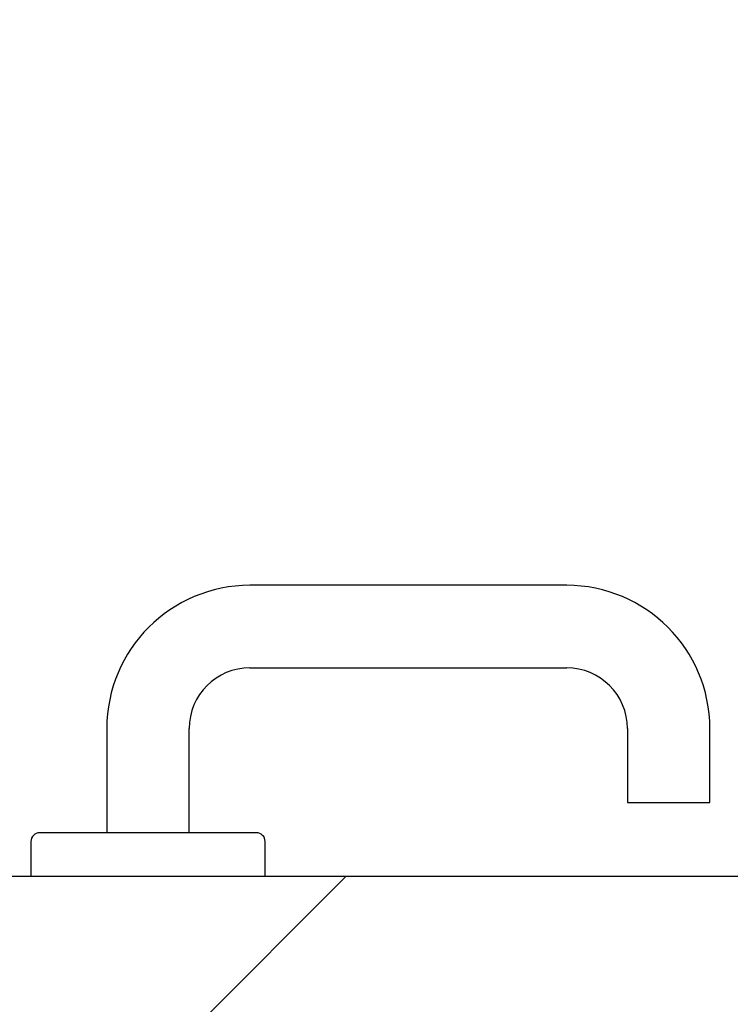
# Model space of a CAD drawing. Header units: millimetres. Extents: x -8500 to 4200, y 0 to 5940.
# Tile 273 of 290: x 380 to 544, y 2581 to 2808. Entities that reach past the tile are written whole.
import ezdxf

# ---------------------------------------------------------------- set-up
doc = ezdxf.new("R2010")
doc.units = ezdxf.units.MM
doc.layers.get('Defpoints').update_dxf_attribs({"color": 250})
doc.layers.add('1', color=250, linetype='Continuous')
doc.layers.add('152', color=250, linetype='Continuous')
doc.styles.add('Times New Roman', font='times.ttf')
doc.dimstyles.get("Standard").update_dxf_attribs({"dimtxt": 0.18, "dimasz": 0.18, "dimexe": 0.18, "dimexo": 0.0625, "dimgap": 0.09, "dimtad": 0, "dimtih": 1, "dimtoh": 1, "dimdec": 4, "dimzin": 0, "dimdsep": 46, "dimtxsty": 'Standard', "dimcen": 0.09, "dimadec": 0, "dimazin": 0, "dimtfac": 1, "dimtdec": 4, "dimtofl": 0, "dimtmove": 0, "dimatfit": 3, "dimfxl": 1, "dimtolj": 1, "dimtzin": 0, "dimarcsym": 0})

# ---------------------------------------------------------------- blocks, each defined once
blk = doc.blocks.new('_U0')
at = {"layer": '1', "linetype": 'Continuous', "lineweight": 13, "transparency": 16777216}
for p, q in [((1339.86, 2578.86), (1339.86, 2259.72)), ((295.86, 2576.54), (295.86, 2259.72))]:
    blk.add_line(p, q, dxfattribs=at)
at = {"layer": '1', "color": 0, "linetype": 'Continuous', "lineweight": 13, "transparency": 16777216}
blk.add_line((345.86, 2284.72), (1289.86, 2284.72), dxfattribs=at)
at = {"layer": '1', "color": 0, "linetype": 'Continuous', "lineweight": 70, "transparency": 16777216}
for points in [[(345.86, 2293.06), (345.86, 2276.39), (295.86, 2284.72)], [(1289.86, 2293.06), (1289.86, 2276.39), (1339.86, 2284.72)]]:
    blk.add_solid(points, dxfattribs=at)
at = {"layer": 'Defpoints', "color": 0, "linetype": 'Continuous', "lineweight": 70, "transparency": 16777216}
for p in [(1339.86, 2590.86), (295.86, 2588.54), (1339.86, 2284.72)]:
    blk.add_point(p, dxfattribs=at)
at = {"layer": '1', "linetype": 'Continuous', "lineweight": -3, "transparency": 16777216, "insert": (779.02, 2345.62), "char_height": 40, "attachment_point": 1, "style": 'Times New Roman'}
blk.add_mtext('\\A1;Sz1', dxfattribs=at)
blk = doc.blocks.new('*D19')
at = {"layer": '1', "linetype": 'Continuous', "lineweight": 13, "transparency": 16777216}
for p, q in [((292.56, 2805.69), (292.56, 2926.27)), ((1343.16, 2808.38), (1343.16, 2926.27))]:
    blk.add_line(p, q, dxfattribs=at)
at = {"layer": '1', "color": 0, "linetype": 'Continuous', "lineweight": 13, "transparency": 16777216}
blk.add_line((342.56, 2901.27), (1293.16, 2901.27), dxfattribs=at)
at = {"layer": '1', "color": 0, "linetype": 'Continuous', "lineweight": 70, "transparency": 16777216}
for points in [[(342.56, 2909.6), (342.56, 2892.94), (292.56, 2901.27)], [(1293.16, 2909.6), (1293.16, 2892.94), (1343.16, 2901.27)]]:
    blk.add_solid(points, dxfattribs=at)
at = {"layer": 'Defpoints', "color": 0, "linetype": 'Continuous', "lineweight": 70, "transparency": 16777216}
for p in [(1343.16, 2901.27), (1343.16, 2796.38), (292.56, 2793.69)]:
    blk.add_point(p, dxfattribs=at)
at = {"layer": '1', "linetype": 'Continuous', "lineweight": -3, "transparency": 16777216, "insert": (776.64, 2962.16), "char_height": 40, "attachment_point": 1, "style": 'Times New Roman'}
blk.add_mtext('\\A1;Sz2', dxfattribs=at)

msp = doc.modelspace()

# ---------------------------------------------------------------- hatches: boundary and pattern name
at = {"layer": '152', "linetype": 'Continuous', "lineweight": -3}
h = msp.add_hatch(dxfattribs=at)
h.set_pattern_fill('ANSI31', color=256, scale=30, angle=-2e-14, style=0)
h.paths.add_polyline_path([(1278.86, 2601.82), (1278.86, 2591.41), (1280.86, 2591.41), (1280.86, 2580.82), (1293.86, 2580.82), (1293.86, 2567.32), (341.86, 2567.32), (341.86, 2580.82), (354.86, 2580.82), (354.86, 2591.41), (356.86, 2591.41), (356.86, 2601.82), (354.86, 2601.82), (354.86, 2610.82), (1280.86, 2610.82), (1280.86, 2601.82)], flags=0)

# ---------------------------------------------------------------- linework, layer by layer
for p, q in [((506.36, 2677.82), (433.36, 2677.82)), ((433.36, 2658.82), (506.36, 2658.82)), ((400.36, 2644.82), (400.36, 2620.82)), ((419.36, 2620.82), (419.36, 2644.82)), ((520.36, 2644.82), (520.36, 2627.82)), ((539.36, 2627.82), (539.36, 2644.82)), ((520.36, 2627.82), (539.36, 2627.82)), ((409.86, 2620.82), (384.86, 2620.82)), ((434.86, 2620.82), (409.86, 2620.82)), ((382.86, 2618.82), (382.86, 2610.82)), ((436.86, 2610.82), (436.86, 2618.82)), ((354.86, 2610.82), (1280.86, 2610.82))]:
    msp.add_line(p, q, dxfattribs=at)
for centre, radius, start, end in [((433.36, 2644.82), 33, 90, 180), ((506.36, 2644.82), 33, 0, 90), ((433.36, 2644.82), 14, 90, 180), ((506.36, 2644.82), 14, 0, 90), ((384.86, 2618.82), 2, 90, 180), ((434.86, 2618.82), 2, 0, 90)]:
    msp.add_arc(centre, radius, start, end, dxfattribs=at)

# ---------------------------------------------------------------- dimensions: what is measured, and where the dimension line sits
at = {"layer": '1', "linetype": 'Continuous', "lineweight": -3}
for base, p1, p2, text, picture, middle in [((1343.16, 2901.27), (292.56, 2793.69), (1343.16, 2796.38), 'Sz2', '*D19', (817.86, 2901.27)), ((1339.86, 2284.72), (295.86, 2588.54), (1339.86, 2590.86), 'Sz1', '_U0', (817.86, 2284.72))]:
    dim = msp.add_linear_dim(base=base, p1=p1, p2=p2, angle=180, text=text, dimstyle='Standard', override={"dimscale": 20, "dimtxt": 2, "dimasz": 2.5, "dimexe": 1.25, "dimexo": 0.6, "dimgap": 1, "dimtad": 1, "dimtih": 0, "dimtoh": 0, "dimdec": 1, "dimlfac": 1, "dimzin": 8, "dimdsep": 44, "dimlunit": 2, "dimpost": '', "dimtxsty": 'Times New Roman', "dimsah": 1, "dimse1": 0, "dimse2": 0, "dimsd1": 0, "dimsd2": 0, "dimclrd": 0, "dimclre": 256, "dimclrt": 256, "dimtol": 0, "dimtm": -0.1, "dimtfac": 1, "dimtdec": 2, "dimtofl": 1, "dimtmove": 0, "dimtzin": 8, "dimlwd": 13, "dimlwe": 13}, dxfattribs=at)
    dim.commit()
    dim.dimension.update_dxf_attribs({"geometry": picture, "text_midpoint": middle, "dimtype": 160})

doc.saveas('drawing.dxf')
